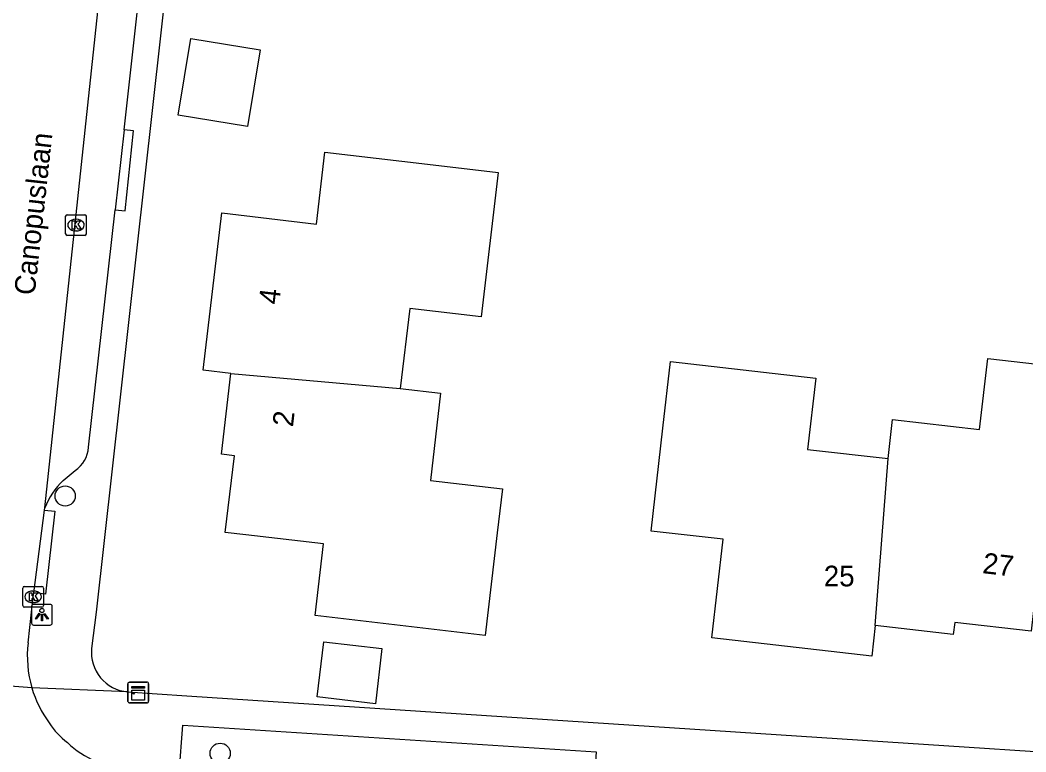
# Model space of a CAD drawing. Extents: x 162398 to 163643, y 386453 to 387397.
# Drawn here: x 162788.12 to 162836.77, y 386597.2 to 386632.57 of the extents above; entities that cross this region are included whole.
import ezdxf

# ---------------------------------------------------------------- set-up
doc = ezdxf.new("R2010")
doc.units = 0
for name, color, linetype in [('IMGEO_Boom', 7, 'Continuous'), ('IMGEO_Kast', 7, 'Continuous'), ('IMGEO_Kolk', 7, 'Continuous'), ('IMGEO_Lichtpunt', 7, 'Continuous'), ('IMGEO_Openbare_ruimte_label', 7, 'Continuous'), ('IMGEO_Pand', 7, 'Continuous'), ('IMGEO_Pand_nummerreeks', 7, 'Continuous'), ('IMGEO_Rijbaan_lokaal_open', 7, 'Continuous'), ('IMGEO_Voetpad_open', 7, 'Continuous')]:
    doc.layers.add(name, color=color, linetype=linetype)

msp = doc.modelspace()

# ---------------------------------------------------------------- linework, layer by layer
at = {"layer": 'IMGEO_Boom'}
for centre in [(162790.3, 386609.571), (162797.798, 386597.132)]:
    msp.add_circle(centre, 0.489, dxfattribs=at)
at = {"layer": 'IMGEO_Kast'}
for p, q in [((162793.335, 386599.645), (162793.335, 386600.486)), ((162793.335, 386600.486), (162793.335, 386599.645)), ((162793.41, 386600.57), (162794.251, 386600.57)), ((162794.251, 386600.57), (162793.41, 386600.57)), ((162794.335, 386600.495), (162794.335, 386599.654)), ((162794.335, 386599.654), (162794.335, 386600.495)), ((162794.26, 386599.57), (162793.419, 386599.57)), ((162793.419, 386599.57), (162794.26, 386599.57))]:
    msp.add_line(p, q, dxfattribs=at)
for points in [[(162793.53, 386600.36), (162794.13, 386600.36), (162794.13, 386600.275), (162793.53, 386600.275), (162793.53, 386600.36)], [(162793.53, 386600.185), (162794.13, 386600.185), (162794.13, 386599.696), (162793.53, 386599.696), (162793.53, 386600.185)]]:
    msp.add_lwpolyline(points, dxfattribs=at)
msp.add_circle((162793.614, 386600.034), 0.0377, dxfattribs=at)
for centre, start, end in [((162793.413, 386600.492), 92.4484, 184.2845), ((162793.413, 386600.492), 92.4484, 184.2845), ((162794.257, 386600.492), 2.4484, 94.2845), ((162794.257, 386600.492), 2.4484, 94.2845), ((162793.413, 386599.648), 182.4484, 274.2845), ((162793.413, 386599.648), 182.4484, 274.2845), ((162794.257, 386599.648), 272.4484, 4.2845), ((162794.257, 386599.648), 272.4484, 4.2845)]:
    msp.add_arc(centre, 0.0779, start, end, dxfattribs=at)
at = {"layer": 'IMGEO_Kolk'}
for p, q in [((162790.323, 386622.24), (162790.323, 386623.092)), ((162790.398, 386623.166), (162791.25, 386623.166)), ((162791.324, 386623.092), (162791.324, 386622.24)), ((162790.811, 386622.946), (162790.836, 386622.946)), ((162791.25, 386622.166), (162790.398, 386622.166)), ((162790.834, 386622.386), (162790.809, 386622.386)), ((162788.25, 386604.27), (162788.25, 386605.122)), ((162788.325, 386605.196), (162789.177, 386605.196)), ((162789.251, 386605.122), (162789.251, 386604.27)), ((162788.738, 386604.976), (162788.763, 386604.976)), ((162789.177, 386604.196), (162788.325, 386604.196)), ((162788.761, 386604.416), (162788.736, 386604.416))]:
    msp.add_line(p, q, dxfattribs=at)
for points in [[(162790.323, 386622.24), (162790.323, 386623.092)], [(162790.398, 386623.166), (162791.25, 386623.166)], [(162791.324, 386623.092), (162791.324, 386622.24)], [(162790.644, 386622.866), (162790.767, 386622.866), (162790.767, 386622.715), (162790.897, 386622.866), (162791.061, 386622.866), (162790.915, 386622.715), (162791.068, 386622.466), (162790.916, 386622.466), (162790.831, 386622.63), (162790.767, 386622.563), (162790.767, 386622.466), (162790.644, 386622.466), (162790.644, 386622.866)], [(162791.25, 386622.166), (162790.398, 386622.166)], [(162788.25, 386604.27), (162788.25, 386605.122)], [(162788.325, 386605.196), (162789.177, 386605.196)], [(162789.251, 386605.122), (162789.251, 386604.27)], [(162788.571, 386604.896), (162788.694, 386604.896), (162788.694, 386604.745), (162788.824, 386604.896), (162788.988, 386604.896), (162788.842, 386604.745), (162788.995, 386604.496), (162788.843, 386604.496), (162788.758, 386604.66), (162788.694, 386604.593), (162788.694, 386604.496), (162788.571, 386604.496), (162788.571, 386604.896)], [(162789.177, 386604.196), (162788.325, 386604.196)]]:
    msp.add_lwpolyline(points, dxfattribs=at)
for centre, start, end in [((162790.4, 386623.09), 91.552, 178.448), ((162790.4, 386623.09), 91.552, 178.448), ((162791.248, 386623.09), 1.552, 88.448), ((162791.248, 386623.09), 1.552, 88.448), ((162790.4, 386622.242), 181.552, 268.448), ((162790.4, 386622.242), 181.552, 268.448), ((162791.248, 386622.242), 271.552, 358.448), ((162791.248, 386622.242), 271.552, 358.448), ((162788.327, 386605.12), 91.552, 178.448), ((162788.327, 386605.12), 91.552, 178.448), ((162789.175, 386605.12), 1.552, 88.448), ((162789.175, 386605.12), 1.552, 88.448), ((162788.327, 386604.272), 181.552, 268.448), ((162788.327, 386604.272), 181.552, 268.448), ((162789.175, 386604.272), 271.552, 358.448), ((162789.175, 386604.272), 271.552, 358.448)]:
    msp.add_arc(centre, 0.0765, start, end, dxfattribs=at)
for centre, major_axis, ratio, start_param, end_param in [((162790.81, 386622.666), (-0.387, 0.002), 0.722429, 4.712389, 7.853982), ((162790.835, 386622.666), (-0.39, 0.002), 0.717154, 1.570796, 4.712389), ((162788.737, 386604.696), (-0.387, 0.002), 0.722429, 4.712389, 7.853982), ((162788.762, 386604.696), (-0.39, 0.002), 0.717154, 1.570796, 4.712389)]:
    msp.add_ellipse(centre, major_axis=major_axis, ratio=ratio, start_param=start_param, end_param=end_param, dxfattribs=at)
at = {"layer": 'IMGEO_Lichtpunt'}
for p, q in [((162788.676, 386604.236), (162788.676, 386603.429)), ((162788.676, 386604.236), (162788.676, 386603.429)), ((162789.578, 386604.331), (162788.77, 386604.331)), ((162789.578, 386604.331), (162788.77, 386604.331)), ((162789.672, 386603.429), (162789.672, 386604.236)), ((162789.672, 386603.429), (162789.672, 386604.236)), ((162788.77, 386603.335), (162789.578, 386603.335)), ((162788.77, 386603.335), (162789.578, 386603.335))]:
    msp.add_line(p, q, dxfattribs=at)
for points in [[(162789.05, 386603.9), (162789.089, 386603.872), (162788.901, 386603.61), (162788.863, 386603.637), (162789.05, 386603.9)], [(162789.152, 386603.852), (162789.199, 386603.852), (162789.199, 386603.53), (162789.152, 386603.53), (162789.152, 386603.852)], [(162789.262, 386603.872), (162789.3, 386603.899), (162789.487, 386603.637), (162789.448, 386603.609), (162789.262, 386603.872)]]:
    msp.add_lwpolyline(points, dxfattribs=at)
msp.add_circle((162789.175, 386604.034), 0.0994, dxfattribs=at)
for centre, start, end in [((162788.77, 386604.236), 90, 180), ((162788.77, 386604.236), 90, 180), ((162789.578, 386604.236), 0, 90), ((162789.578, 386604.236), 0, 90), ((162788.77, 386603.429), 180, 270), ((162788.77, 386603.429), 180, 270), ((162789.578, 386603.429), 270, 0), ((162789.578, 386603.429), 270, 360)]:
    msp.add_arc(centre, 0.0946, start, end, dxfattribs=at)
at = {"layer": 'IMGEO_Pand'}
for points in [[(162799.125, 386627.433), (162795.77, 386627.986), (162796.38, 386631.69), (162799.735, 386631.138), (162799.125, 386627.433)], [(162798.319, 386615.492), (162796.977, 386615.65), (162797.871, 386623.255), (162802.458, 386622.716), (162802.866, 386626.188), (162807.832, 386625.604), (162811.245, 386625.203), (162810.426, 386618.229), (162806.963, 386618.636), (162806.507, 386614.763)], [(162829.481, 386603.304), (162829.313, 386601.829), (162821.575, 386602.709), (162822.12, 386607.477), (162818.636, 386607.875), (162819.204, 386612.843), (162819.573, 386616.073), (162826.605, 386615.27), (162826.211, 386611.822), (162830.099, 386611.378)], [(162830.099, 386611.378), (162830.316, 386613.273), (162834.527, 386612.792), (162834.918, 386616.221), (162841.838, 386615.431), (162841.748, 386614.64)], [(162806.507, 386614.763), (162808.458, 386614.534), (162807.964, 386610.325), (162811.449, 386609.916), (162811.2, 386607.797), (162810.616, 386602.831), (162802.391, 386603.797), (162802.797, 386607.252), (162799.041, 386607.693), (162798.047, 386607.81), (162798.483, 386611.518), (162797.861, 386611.591), (162798.319, 386615.492)], [(162798.319, 386615.492), (162806.507, 386614.763)], [(162829.481, 386603.304), (162830.099, 386611.378)], [(162840.822, 386606.342), (162837.445, 386606.728), (162837.023, 386603.035), (162833.322, 386603.458), (162833.256, 386602.873), (162829.481, 386603.304)], [(162805.303, 386599.525), (162802.493, 386599.855), (162802.807, 386602.526), (162805.617, 386602.196), (162805.303, 386599.525)]]:
    msp.add_lwpolyline(points, dxfattribs=at)
at = {"layer": 'IMGEO_Rijbaan_lokaal_open'}
for points in [[(162789.312, 386608.996), (162793.353, 386646.739)], [(162789.3, 386608.888), (162789.312, 386608.996)], [(162788.778, 386604.898), (162789.3, 386608.888)], [(162788.506, 386602.466), (162788.751, 386604.696), (162788.778, 386604.898)], [(162788.689, 386600.3), (162782.811, 386600.756)]]:
    msp.add_lwpolyline(points, dxfattribs=at)
for centre, radius, start, end in [((162793.949, 386601.835), 5.479, 173.3886, 196.27), ((162793.931, 386601.837), 5.463, 196.3376, 216.3608), ((162792.604, 386600.58), 3.656, 212.8237, 233.0788), ((162793.716, 386601.158), 4.817, 226.6256, 266.0369)]:
    msp.add_arc(centre, radius, start, end, dxfattribs=at)
at = {"layer": 'IMGEO_Voetpad_open'}
for points in [[(162796.866, 386649.291), (162791.792, 386603.958), (162791.577, 386602.199)], [(162793.152, 386627.272), (162794.92, 386643.249)], [(162793.152, 386627.272), (162792.724, 386623.407)], [(162792.724, 386623.407), (162793.197, 386623.354), (162793.603, 386627.221), (162793.152, 386627.272)], [(162791.429, 386611.926), (162792.724, 386623.407)], [(162790.2, 386610.319), (162790.786, 386610.806)], [(162789.3, 386608.888), (162789.796, 386608.832), (162789.354, 386604.833), (162788.778, 386604.898)], [(162793.321, 386600.105), (162788.689, 386600.3)], [(162793.321, 386600.105), (162796.177, 386599.905), (162874.812, 386594.75), (162878.183, 386594.518)], [(162795.81, 386596.175), (162795.992, 386598.493), (162815.975, 386597.198), (162815.902, 386596.049)]]:
    msp.add_lwpolyline(points, dxfattribs=at)
for centre, radius, start, end in [((162789.99, 386612.008), 1.441, 303.5218, 356.7573), ((162792.836, 386607.59), 3.794, 134.0084, 158.2524), ((162793.486, 386602.016), 1.918, 174.527, 265.0518)]:
    msp.add_arc(centre, radius, start, end, dxfattribs=at)

# ---------------------------------------------------------------- texts
at = {"layer": 'IMGEO_Openbare_ruimte_label'}
msp.add_text('Canopuslaan', height=1, rotation=83.6851, dxfattribs=at).set_placement((162788.822, 386619.244))
at = {"layer": 'IMGEO_Pand_nummerreeks'}
for s, rotation, p in [('4', 83.2954, (162800.65, 386618.797)), ('2', 83.3038, (162801.315, 386612.884)), ('27', 353.4798, (162834.638, 386605.844))]:
    msp.add_text(s, height=1, rotation=rotation, dxfattribs=at).set_placement(p)
msp.add_text('25', height=1, dxfattribs=at).set_placement((162826.992, 386605.201))

doc.saveas('drawing.dxf')
